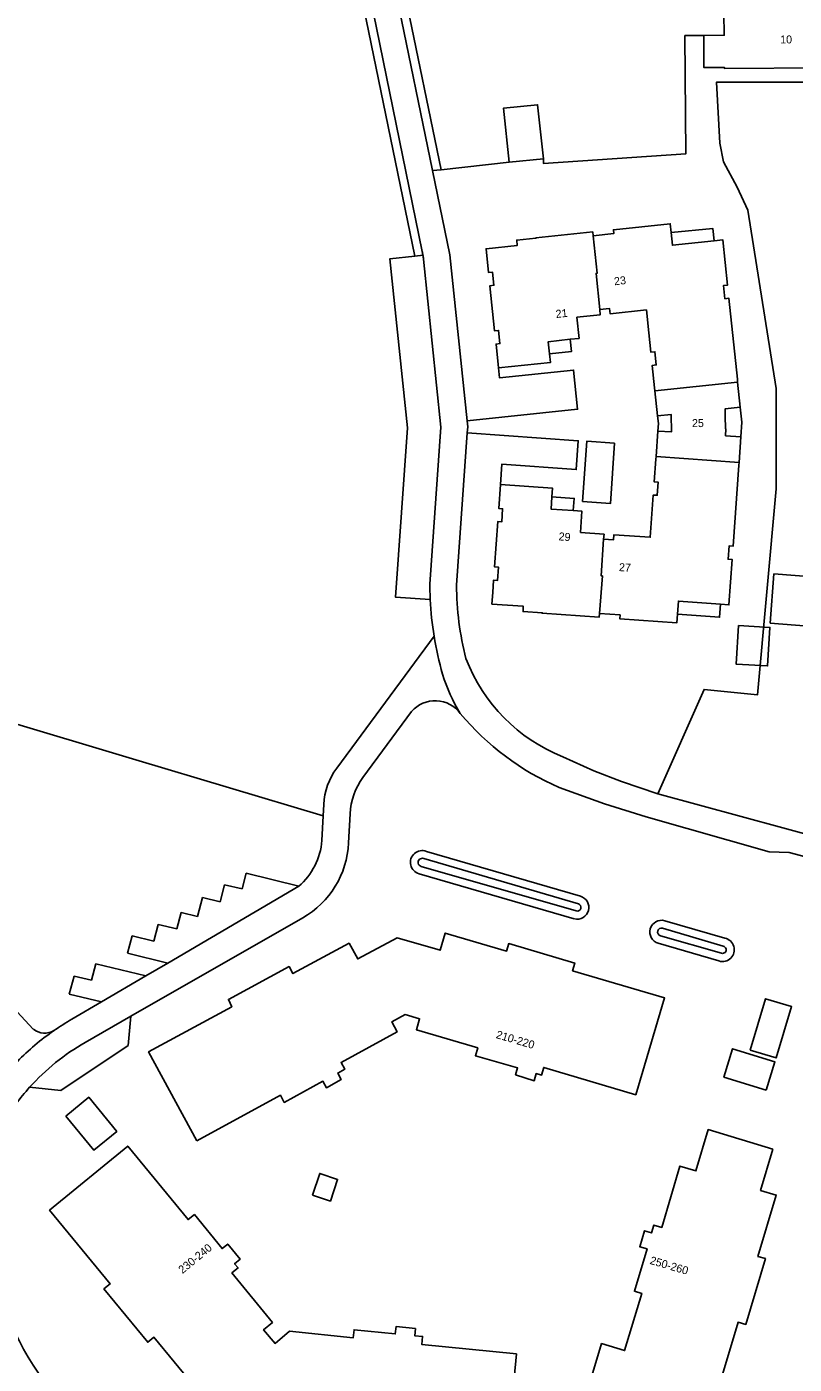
# Model space of a CAD drawing. Extents: x 194485 to 197793, y 468269 to 470822.
# Drawn here: x 196874.4 to 196989.6, y 469000.2 to 469200.8 of the extents above; entities that cross this region are included whole.
import ezdxf

# ---------------------------------------------------------------- set-up
doc = ezdxf.new("R2010")
doc.units = 0
for name, color, linetype in [('BGT begrenzing pand op maaiveld onder overbouw', 7, 'Continuous'), ('BGT grensvlak begroeid terreindeel', 7, 'Continuous'), ('BGT grensvlak gebouwinstallatie plus 1', 7, 'Continuous'), ('BGT grensvlak onbegroeid terreindeel', 7, 'Continuous'), ('BGT grensvlak pand deel overbouw', 7, 'Continuous'), ('BGT grensvlak pand op maaiveld', 7, 'Continuous'), ('BGT grensvlak pand op maaiveld LR', 7, 'Continuous'), ('BGT grensvlak waterdeel', 7, 'Continuous'), ('BGT grensvlak wegdeel', 7, 'Continuous'), ('BGT tekst huisnummerreeks', 7, 'Continuous')]:
    doc.layers.add(name, color=color, linetype=linetype)

msp = doc.modelspace()

# ---------------------------------------------------------------- linework, layer by layer
at = {"layer": 'BGT begrenzing pand op maaiveld onder overbouw'}
for points in [[(196977.53, 469168.66), (196971.29, 469168.01), (196971.11, 469169.9)], [(196955.97, 469153.9), (196952.66, 469153.54), (196952.86, 469151.73)], [(196969.1, 469140.13), (196971.13, 469140), (196971.12, 469142.62), (196969.07, 469142.4)], [(196981.48, 469143.7), (196979.19, 469143.45), (196979.23, 469142.41), (196979.26, 469140.47), (196979.33, 469140.46), (196979.26, 469139.43), (196981.55, 469139.25)], [(196956.42, 469128.2), (196953.09, 469128.43), (196953.2, 469130.26)], [(196978.51, 469114.17), (196972.19, 469114.63), (196972.05, 469112.66)]]:
    msp.add_lwpolyline(points, dxfattribs=at)
at = {"layer": 'BGT grensvlak begroeid terreindeel'}
for q in [(196841.51, 469105.58), (196918.9, 469082.45)]:
    msp.add_line((196890.77, 469090.84), q, dxfattribs=at)
at = {"layer": 'BGT grensvlak gebouwinstallatie plus 1'}
for points in [[(196981.23, 469110.97), (196980.88, 469105.17), (196985.57, 469104.9), (196985.91, 469110.69), (196981.23, 469110.97)], [(196917.29, 469025.53), (196919.97, 469024.65), (196921.05, 469027.89), (196918.37, 469028.78), (196917.29, 469025.53)]]:
    msp.add_lwpolyline(points, dxfattribs=at)
at = {"layer": 'BGT grensvlak onbegroeid terreindeel'}
for p, q in [((196973.17, 469199.47), (196975.98, 469199.48)), ((196946.82, 469180.47), (196936.57, 469179.34)), ((196934.38, 469077.09), (196957.49, 469070.37)), ((196933.28, 469073.74), (196956.57, 469066.97)), ((196970.14, 469066.7), (196979.14, 469064.08)), ((196969.16, 469063.31), (196978.26, 469060.66))]:
    msp.add_line(p, q, dxfattribs=at)
for points in [[(196973.17, 469199.47), (196973.28, 469181.7), (196951.93, 469180.28), (196951.93, 469180.98)], [(196993.97, 469194.63), (196993.97, 469192.47), (196977.93, 469192.47), (196978.39, 469183.33), (196978.94, 469180.5), (196981.02, 469176.74), (196982.61, 469173.25), (196986.88, 469146.52), (196986.88, 469131.45), (196984.05, 469100.57), (196976.05, 469101.38), (196969.09, 469085.72)]]:
    msp.add_lwpolyline(points, dxfattribs=at)
for centre, radius, start, end in [((196933.75, 469075.44), 1.77, 68.956, 254.7593), ((196956.99, 469068.68), 1.76, 256.3954, 73.476), ((196969.66, 469065), 1.76, 74.2793, 253.455), ((196978.81, 469062.34), 1.77, 252.1048, 79.0824)]:
    msp.add_arc(centre, radius, start, end, dxfattribs=at)
at = {"layer": 'BGT grensvlak pand deel overbouw'}
for points in [[(196971.11, 469169.9), (196977.34, 469170.54), (196977.53, 469168.66)], [(196952.86, 469151.73), (196956.16, 469152.08), (196955.97, 469153.9)], [(196981.55, 469139.25), (196981.71, 469141.47), (196981.48, 469143.7)], [(196969.1, 469140.13), (196969.18, 469141.27), (196969.07, 469142.4)], [(196953.2, 469130.26), (196956.55, 469130.04), (196956.42, 469128.2)], [(196972.05, 469112.66), (196978.37, 469112.22), (196978.51, 469114.17)]]:
    msp.add_lwpolyline(points, dxfattribs=at)
at = {"layer": 'BGT grensvlak pand op maaiveld'}
for p, q in [((196946.82, 469180.47), (196951.93, 469180.98)), ((196981.48, 469143.7), (196981.08, 469147.49)), ((196969.07, 469142.4), (196968.67, 469146.19)), ((196969.1, 469140.13), (196968.83, 469136.32)), ((196981.29, 469135.43), (196981.55, 469139.25))]:
    msp.add_line(p, q, dxfattribs=at)
for points in [[(196975.98, 469199.48), (196979.06, 469199.51), (196979.03, 469202.82), (196983.59, 469202.85)], [(196993.97, 469194.63), (196979.09, 469194.53), (196979.09, 469194.67), (196976.01, 469194.65), (196975.98, 469199.48)], [(196946.82, 469180.47), (196945.95, 469188.58), (196951.07, 469189.09), (196951.93, 469180.98)], [(196971.11, 469169.9), (196970.97, 469171.23), (196962.44, 469170.34), (196962.52, 469169.77), (196959.4, 469169.43)], [(196959.4, 469169.43), (196959.33, 469170.01), (196950.8, 469169.13), (196950.8, 469169.06), (196947.94, 469168.77), (196948.02, 469167.99), (196943.33, 469167.48), (196943.7, 469163.91), (196944.29, 469163.98), (196944.5, 469162), (196943.91, 469161.93), (196944.61, 469155.16), (196945.2, 469155.23), (196945.42, 469153.25), (196944.83, 469153.18), (196945.19, 469149.6)], [(196981.08, 469147.49), (196981.04, 469147.91), (196979.77, 469160.06), (196979.18, 469159.99), (196978.96, 469161.97), (196979.57, 469162.04), (196978.86, 469168.8), (196977.53, 469168.66)], [(196960.39, 469158.35), (196960.46, 469157.58), (196956.95, 469157.21), (196957.28, 469154.04), (196955.97, 469153.9)], [(196960.39, 469158.35), (196961.86, 469158.5), (196961.93, 469157.73), (196967.4, 469158.3), (196967.77, 469154.86), (196968.07, 469151.97), (196968.66, 469152.03), (196968.86, 469150.05), (196968.27, 469149.99), (196968.62, 469146.63), (196968.67, 469146.19)], [(196945.19, 469149.6), (196952.98, 469150.42), (196952.86, 469151.73)], [(196960.96, 469123.9), (196962.43, 469123.8), (196962.49, 469124.57), (196967.96, 469124.2), (196968.42, 469130.53), (196969.01, 469130.5), (196969.14, 469132.48), (196968.56, 469132.52), (196968.8, 469135.9), (196968.83, 469136.32)], [(196981.29, 469135.43), (196981.26, 469135.04), (196980.39, 469122.85), (196979.79, 469122.9), (196979.65, 469120.91), (196980.26, 469120.87), (196979.78, 469114.07), (196978.51, 469114.17)], [(196960.33, 469112.78), (196960.3, 469112.2), (196951.74, 469112.81), (196951.75, 469112.88), (196948.88, 469113.07), (196948.92, 469113.86), (196944.21, 469114.19), (196944.33, 469115.9), (196944.46, 469117.78), (196945.06, 469117.74), (196945.2, 469119.72), (196944.61, 469119.76), (196945.08, 469126.55), (196945.68, 469126.52), (196945.82, 469128.49), (196945.23, 469128.53), (196945.48, 469132.11)], [(196945.48, 469132.11), (196953.29, 469131.58), (196953.2, 469130.26)], [(196960.96, 469123.9), (196961.03, 469124.66), (196957.5, 469124.94), (196957.71, 469128.11), (196956.42, 469128.2)], [(196985.95, 469111.33), (196991.68, 469110.88), (196992.25, 469118.27), (196986.52, 469118.71), (196985.95, 469111.33)], [(196972.05, 469112.66), (196971.96, 469111.38), (196963.4, 469111.98), (196963.44, 469112.57), (196960.33, 469112.78)], [(196899.91, 469033.69), (196912.48, 469040.52), (196913.06, 469039.45), (196918.85, 469042.62), (196919.37, 469041.65), (196921.59, 469042.87), (196921.08, 469043.84), (196922.13, 469044.41), (196921.57, 469045.45), (196929.98, 469050.02), (196929.17, 469051.52), (196931.2, 469052.62), (196933.36, 469051.99), (196932.88, 469050.35), (196942.08, 469047.62), (196941.73, 469046.45), (196948.06, 469044.61), (196947.77, 469043.6), (196950.55, 469042.7), (196950.86, 469043.77), (196951.65, 469043.54), (196951.99, 469044.69), (196965.8, 469040.6), (196970.11, 469055.11), (196956.3, 469059.19), (196956.64, 469060.34), (196946.74, 469063.27), (196946.4, 469062.14), (196937.2, 469064.85), (196936.44, 469062.26), (196929.98, 469064.14), (196924.08, 469060.97), (196922.77, 469063.32), (196914.34, 469058.76), (196913.77, 469059.82), (196904.68, 469054.89), (196905.18, 469053.79), (196892.7, 469047.02), (196899.91, 469033.69)], [(196982.94, 469047.29), (196986.84, 469046.12), (196989.17, 469053.81), (196985.27, 469054.98), (196982.94, 469047.29)], [(196985.37, 469041.3), (196979.02, 469043.24), (196980.31, 469047.48), (196986.67, 469045.55), (196985.37, 469041.3)], [(196880.26, 469037.4), (196883.71, 469040.21), (196887.91, 469035.09), (196884.46, 469032.28), (196880.26, 469037.4)], [(196986.38, 469032.45), (196976.66, 469035.36), (196974.81, 469029.17), (196972.42, 469029.88), (196969.68, 469020.69), (196968.51, 469021.04), (196968.16, 469019.88), (196967.12, 469020.19), (196966.4, 469017.8), (196967.49, 469017.48), (196965.59, 469011.13), (196966.68, 469010.8), (196964.12, 469002.23), (196960.66, 469003.26), (196954.67, 468983.22)], [(196947.92, 469001.75), (196933.69, 469003.14), (196933.8, 469004.34), (196932.63, 469004.44), (196932.72, 469005.52), (196929.82, 469005.82), (196929.71, 469004.73), (196923.54, 469005.35), (196923.41, 469004.14), (196913.86, 469005.11), (196911.67, 469003.29), (196909.96, 469005.35), (196911.28, 469006.44), (196905.19, 469013.86), (196906.12, 469014.62), (196905.61, 469015.24), (196906.45, 469015.95), (196904.58, 469018.19), (196903.72, 469017.52), (196899.56, 469022.62), (196898.63, 469021.86), (196889.57, 469032.89), (196877.83, 469023.26), (196886.91, 469012.23), (196886, 469011.48), (196892.56, 469003.48), (196893.49, 469004.23), (196899.58, 468996.84)], [(196976.72, 468991.64), (196981.15, 469006.48), (196982.3, 469006.14), (196985.25, 469016.02), (196984.13, 469016.35), (196986.88, 469025.55), (196984.53, 469026.25), (196986.38, 469032.45)], [(196946.44, 468986.64), (196947.92, 469001.75)]]:
    msp.add_lwpolyline(points, dxfattribs=at)
at = {"layer": 'BGT grensvlak pand op maaiveld LR'}
for p, q in [((196968.67, 469146.19), (196981.08, 469147.49)), ((196968.83, 469136.32), (196981.29, 469135.43))]:
    msp.add_line(p, q, dxfattribs=at)
for points in [[(196960.39, 469158.35), (196959.83, 469163.79), (196960, 469163.81), (196959.4, 469169.43)], [(196960.96, 469123.9), (196960.58, 469118.43), (196960.79, 469118.42), (196960.33, 469112.78)]]:
    msp.add_lwpolyline(points, dxfattribs=at)
at = {"layer": 'BGT grensvlak waterdeel'}
for p, q in [((196956.86, 469068.16), (196933.58, 469074.85)), ((196933.97, 469076.02), (196957.18, 469069.23)), ((196969.49, 469064.43), (196978.64, 469061.82)), ((196978.91, 469062.88), (196969.82, 469065.57))]:
    msp.add_line(p, q, dxfattribs=at)
for centre, radius, start, end in [((196933.75, 469075.44), 0.617, 68.9948, 254.723), ((196957.01, 469068.7), 0.557, 254.942, 71.9652), ((196969.66, 469065), 0.592, 74.2688, 253.4816), ((196978.81, 469062.34), 0.551, 252.1057, 79.0384)]:
    msp.add_arc(centre, radius, start, end, dxfattribs=at)
at = {"layer": 'BGT grensvlak wegdeel'}
for p, q in [((196932.63, 469166.37), (196923.54, 469210.76)), ((196933.76, 469167.05), (196924.81, 469210.77)), ((196935.31, 469179.21), (196929.48, 469207.66)), ((196936.57, 469179.34), (196930.72, 469207.91)), ((196936.57, 469179.34), (196935.31, 469179.21)), ((196937.9, 469166.58), (196935.31, 469179.21)), ((196932.63, 469166.37), (196933.87, 469166.5)), ((196937.9, 469166.58), (196940.49, 469141.66)), ((196940.51, 469139.85), (196938.9, 469117.04)), ((196935.53, 469109.37), (196920.92, 469089.59)), ((196924.86, 469088.19), (196932.15, 469098.07)), ((196969.09, 469085.72), (197001.93, 469076.77)), ((196918.9, 469082.45), (196918.71, 469078.71)), ((196918.98, 469084.14), (196918.9, 469082.45)), ((196922.7, 469078.36), (196922.92, 469082.74)), ((196906.73, 469071.47), (196907.36, 469073.84)), ((196915.23, 469071.86), (196907.36, 469073.84)), ((196915.23, 469071.86), (196895.59, 469060.35)), ((196903.42, 469069.53), (196904.11, 469072.1)), ((196906.73, 469071.47), (196904.11, 469072.1)), ((196900.05, 469067.31), (196900.81, 469070.16)), ((196903.42, 469069.53), (196900.81, 469070.16)), ((196890.01, 469052.36), (196915.82, 469067.13)), ((196896.93, 469065.47), (196897.58, 469067.91)), ((196900.05, 469067.31), (196897.58, 469067.91)), ((196889.52, 469061.82), (196890.21, 469064.41)), ((196893.47, 469063.63), (196890.21, 469064.41)), ((196893.47, 469063.63), (196894.14, 469066.14)), ((196896.93, 469065.47), (196894.14, 469066.14)), ((196895.59, 469060.35), (196889.52, 469061.82)), ((196895.59, 469060.35), (196892.29, 469058.42)), ((196875.4, 469050.42), (196866.8, 469059.68)), ((196880.8, 469055.69), (196881.52, 469058.4)), ((196884.11, 469057.77), (196881.52, 469058.4)), ((196884.11, 469057.77), (196884.77, 469060.23)), ((196892.29, 469058.42), (196884.77, 469060.23)), ((196892.29, 469058.42), (196885.64, 469054.52)), ((196885.64, 469054.52), (196880.8, 469055.69)), ((196885.64, 469054.52), (196881.2, 469051.92)), ((196883.19, 469048.45), (196890.01, 469052.36))]:
    msp.add_line(p, q, dxfattribs=at)
for points in [[(196934.95, 469114.85), (196929.75, 469115.22), (196931.55, 469140.62), (196928.91, 469165.98), (196932.63, 469166.37)], [(196933.94, 469165.94), (196936.56, 469140.7), (196934.9, 469117.18)], [(196940.49, 469141.66), (196957.07, 469143.41), (196956.45, 469149.28), (196945.35, 469148.11), (196945.19, 469149.6)], [(196940.51, 469139.85), (196940.58, 469140.77), (196940.49, 469141.66)], [(196940.51, 469139.85), (196957.16, 469138.69), (196956.86, 469134.36), (196945.69, 469135.15), (196945.48, 469132.11)], [(196957.82, 469129.55), (196961.98, 469129.27), (196962.58, 469138.31), (196958.45, 469138.6), (196957.82, 469129.55)], [(196954.84, 469091.28), (196959.52, 469089.15), (196963.64, 469087.57), (196969.09, 469085.72)], [(196954.3, 469086.69), (196961.09, 469084.24), (196967.35, 469082.27)], [(196967.35, 469082.27), (196985.83, 469077.01), (196988.82, 469076.92)], [(197042.68, 469061.74), (197009.87, 469071.21), (197001.9, 469073.49), (196994.44, 469075.42), (196988.82, 469076.92)], [(196874.85, 469041.72), (196879.51, 469041.22), (196889.63, 469047.99), (196890.01, 469052.36)]]:
    msp.add_lwpolyline(points, dxfattribs=at)
for centre, radius, start, end in [((196924.07, 469164.92), 9.92, 9.1812, 12.4443), ((196923.24, 469164.8), 10.76, 6.0921, 9.1105), ((196983.66, 469117.14), 48.76, 179.9549, 182.697), ((196983.57, 469117.16), 44.67, 180.1479, 194.456), ((196983.45, 469117.16), 48.55, 182.7227, 189.2245), ((196983.47, 469117.13), 48.56, 189.1943, 196.1054), ((196964.32, 469115.16), 25.69, 200.8708, 248.3418), ((196960.89, 469110.98), 25.17, 196.8932, 211.656), ((196935.69, 469095.04), 4.66, 35.8398, 139.3838), ((196970.24, 469123.51), 40.12, 219.9137, 246.5806), ((196928.97, 469083.65), 10, 143.5688, 177.1929), ((196932.91, 469082.24), 10, 143.5682, 177.1748), ((196908.51, 469079.59), 10.24, 310.9618, 355.0819), ((196909, 469079.03), 13.72, 299.7987, 357.1875), ((196877.1, 469052.57), 2.73, 231.6285, 300.9223), ((196899.99, 469019.1), 37.82, 119.7995, 124.6269), ((196899.9, 469019.24), 37.65, 124.6296, 135.5915), ((196899.94, 469019.18), 33.72, 119.7946, 138.0729), ((196900, 469019.14), 33.8, 138.0888, 143.6403), ((196916.95, 469026.33), 49.19, 185.174, 210.657), ((196902.71, 469017.88), 32.63, 210.652, 250.5552)]:
    msp.add_arc(centre, radius, start, end, dxfattribs=at)

# ---------------------------------------------------------------- texts
at = {"layer": 'BGT tekst huisnummerreeks'}
for s, rotation, p in [('10', 0.4, (196987.46, 469198.27)), ('23', 6.1, (196962.6, 469162)), ('21', 6.1, (196953.84, 469157.09)), ('25', 0.3, (196974.23, 469140.73)), ('29', 355.9, (196954.18, 469123.75)), ('27', 356.2, (196963.24, 469119.14)), ('210-220', 343.6, (196944.74, 469049.11)), ('230-240', 39.4, (196897.78, 469013.69)), ('250-260', 343.6, (196967.81, 469015.24))]:
    msp.add_text(s, height=1.2, rotation=rotation, dxfattribs=at).set_placement(p)

doc.saveas('drawing.dxf')
